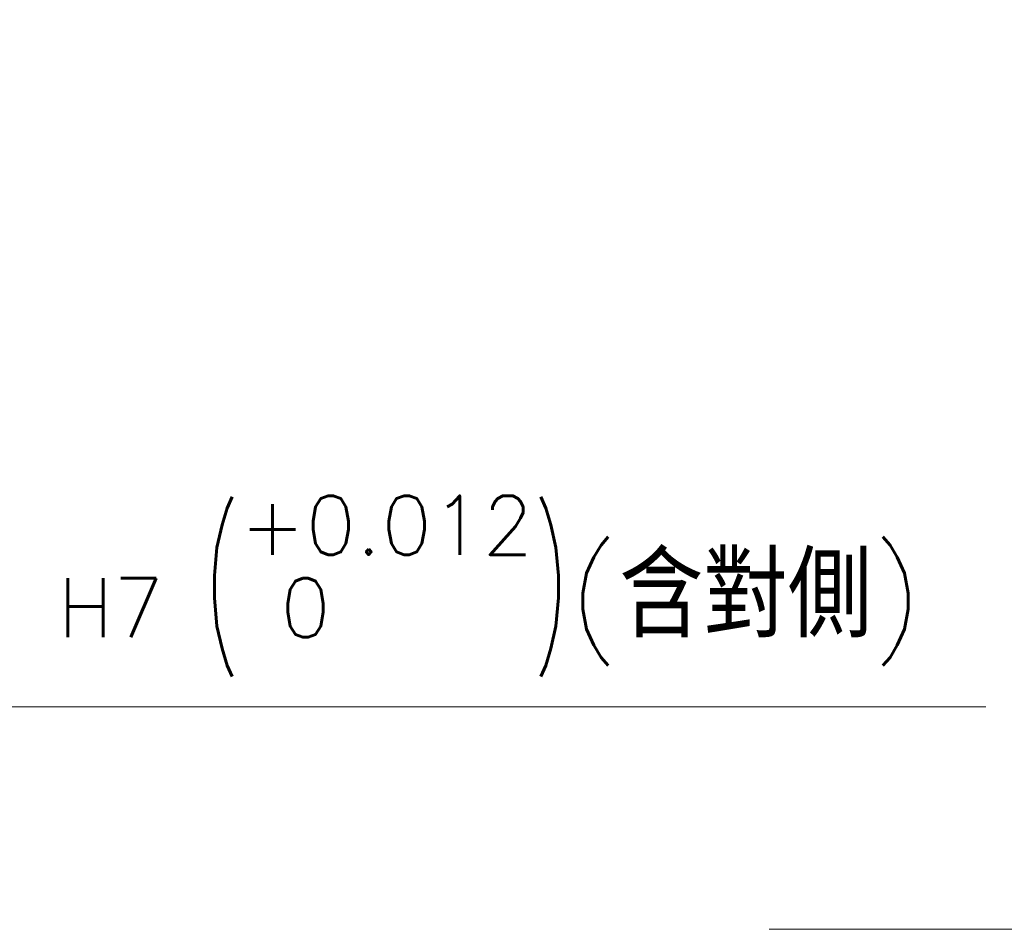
# Model space of a CAD drawing. Header units: millimetres. Extents: x 399 to 6233, y -1870 to 1602.
# Tile 352 of 656: x 4277 to 4309, y 641 to 670. Entities that reach past the tile are written whole.
import ezdxf

# ---------------------------------------------------------------- set-up
doc = ezdxf.new("R2010")
doc.units = ezdxf.units.MM
doc.layers.add('AM_5', color=3, linetype='Continuous', lineweight=25)
doc.styles.add('尺寸標註', font='romans.shx', dxfattribs={"bigfont": 'CHINESET.SHX'})
doc.dimstyles.new('複本(2) CNS2-1$0', dxfattribs={"dimtxt": 2.75, "dimasz": 2.2, "dimexe": 1, "dimexo": 1, "dimgap": 1, "dimtad": 1, "dimtoh": 1, "dimdsep": 46, "dimtxsty": '尺寸標註', "dimcen": 0, "dimclrd": 2, "dimclre": 2, "dimclrt": 3, "dimadec": 0, "dimazin": 2, "dimtp": 0.1, "dimtm": 0.1, "dimtfac": 0.71, "dimtmove": 0, "dimatfit": 0, "dimfxl": 0, "dimlwd": 13, "dimlwe": 13, "dimarcsym": 0})
doc.dimstyles.new('複本(2) CNS2-1$3', dxfattribs={"dimtxt": 2.75, "dimasz": 2.2, "dimexe": 1, "dimexo": 1, "dimgap": 1, "dimtad": 1, "dimtoh": 1, "dimdsep": 46, "dimtxsty": '尺寸標註', "dimcen": 0, "dimclrd": 2, "dimclre": 2, "dimclrt": 3, "dimadec": 0, "dimazin": 2, "dimtp": 0.1, "dimtm": 0.1, "dimtfac": 0.71, "dimtmove": 0, "dimatfit": 0, "dimfxl": 0, "dimlwd": 13, "dimlwe": 13, "dimarcsym": 0})

# ---------------------------------------------------------------- blocks, each defined once
blk = doc.blocks.new('*D152')
at = {"layer": 'AM_5', "color": 2, "lineweight": 13}
for p, q in [((4246.961, 638.575), (4264.777, 647.892)), ((4264.777, 647.892), (4308.31, 647.892)), ((4241.467, 635.702), (4245.011, 637.555)), ((4239.517, 634.682), (4237.568, 633.663))]:
    blk.add_line(p, q, dxfattribs=at)
at = {"layer": 'AM_5', "color": 2, "lineweight": -2}
for points in [[(4246.791, 638.9), (4247.131, 638.25), (4245.011, 637.555)], [(4239.347, 635.007), (4239.687, 634.357), (4241.467, 635.702)]]:
    blk.add_solid(points, dxfattribs=at)
at = {"layer": 'Defpoints', "color": 0, "lineweight": -2}
for p in [(4245.011, 637.555), (4241.467, 635.702)]:
    blk.add_point(p, dxfattribs=at)
at = {"layer": 'AM_5', "color": 3, "insert": (4287.044, 651.825), "char_height": 2.75, "attachment_point": 5, "style": '尺寸標註'}
blk.add_mtext('∅4{\\Famgdt;x}2{}{\\H0.7x;\\C3; H7 {\\H2x;\\W0.5;(}\\S+0.012^  0;{\\H2x;\\W0.5;)}}(含對側)', dxfattribs=at)
blk = doc.blocks.new('*D204')
at = {"layer": 'AM_5', "color": 2, "lineweight": 13}
for p, q in [((4343.959, 661.639), (4343.959, 663.839)), ((4343.959, 663.839), (4364.471, 663.839)), ((4333.577, 659.439), (4344.959, 659.439)), ((4343.959, 640.628), (4343.959, 659.439)), ((4301.239, 640.628), (4344.959, 640.628)), ((4343.959, 638.428), (4343.959, 636.228))]:
    blk.add_line(p, q, dxfattribs=at)
at = {"layer": 'AM_5', "color": 2, "lineweight": -2}
for points in [[(4343.592, 661.639), (4344.326, 661.639), (4343.959, 659.439)], [(4343.592, 638.428), (4344.326, 638.428), (4343.959, 640.628)]]:
    blk.add_solid(points, dxfattribs=at)
at = {"layer": 'Defpoints', "color": 0, "lineweight": -2}
for p in [(4332.577, 659.439), (4343.959, 659.439), (4300.239, 640.628)]:
    blk.add_point(p, dxfattribs=at)
at = {"layer": 'AM_5', "color": 3, "insert": (4354.715, 666.214), "char_height": 2.75, "attachment_point": 5, "style": '尺寸標註'}
blk.add_mtext('18.8 REF.', dxfattribs=at)

msp = doc.modelspace()

# ---------------------------------------------------------------- dimensions: what is measured, and where the dimension line sits
at = {"layer": 'AM_5'}
dim = msp.add_linear_dim(base=(4343.959, 659.439), p1=(4300.239, 640.628), p2=(4332.577, 659.439), angle=90, text='<> REF.', dimstyle='複本(2) CNS2-1$0', override={"dimdec": 1}, dxfattribs=at)
dim.commit()
dim.dimension.update_dxf_attribs({"geometry": '*D204', "text_midpoint": (4354.715, 663.839), "dimtype": 160})
dim = msp.add_diameter_dim_2p(p1=(4241.467, 635.702), p2=(4245.011, 637.555), text='<>{\\Famgdt;x}2{}{\\H0.7x;\\C3; H7 {\\H2x;\\W0.5;(}\\S+0.012^  0;{\\H2x;\\W0.5;)}}(含對側)', dimstyle='複本(2) CNS2-1$3', override={"dimdec": 1, "dimtp": 0.1, "dimtm": 0.1, "dimtdec": 3, "dimtzin": 8}, dxfattribs=at)
dim.commit()
dim.dimension.update_dxf_attribs({"geometry": '*D152', "text_midpoint": (4287.044, 647.892), "dimtype": 163})

doc.saveas('drawing.dxf')
